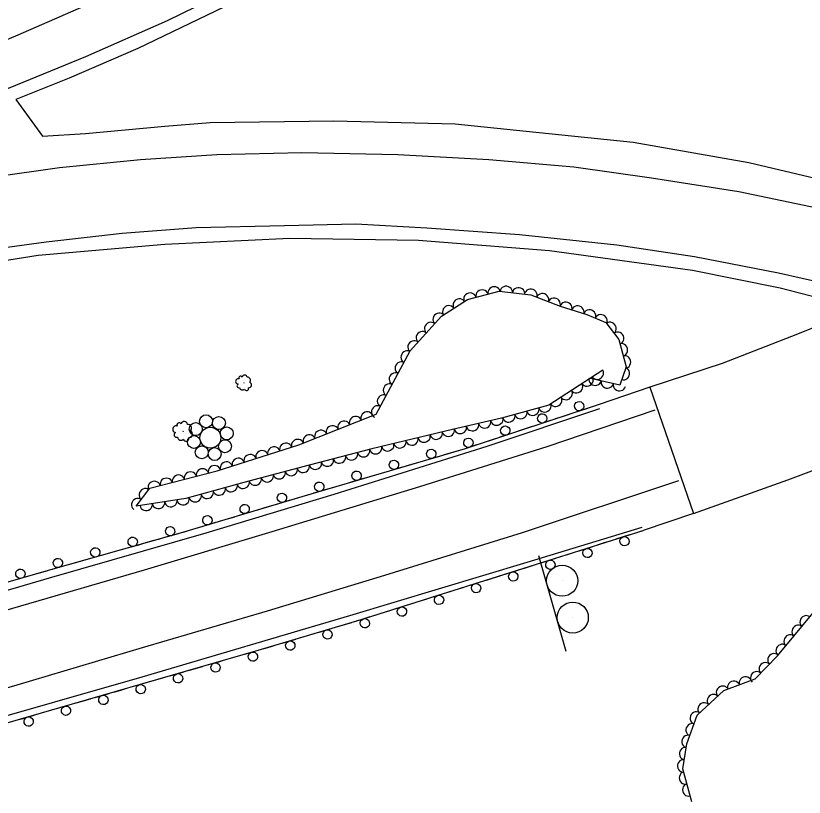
# Model space of a CAD drawing. Extents: x 1722896 to 1754269, y 648279 to 666297.
# Drawn here: x 1753044.5 to 1753297.8, y 653353.8 to 653605.1 of the extents above; entities that cross this region are included whole.
import ezdxf

# ---------------------------------------------------------------- set-up
doc = ezdxf.new("R2010")
doc.units = 0
for name, color, linetype in [('DESIGN - CENTERLINE - Proposed', 7, 'Continuous'), ('DESIGN - PUBLIC HEARING - Shapes', 7, 'Continuous'), ('DESIGN - SCRATCH - User 1', 7, 'Continuous'), ('SURVEY - CENTERLINE - Preliminary Text', 7, 'Continuous'), ('SURVEY - DTM - Breaklines', 7, 'Continuous'), ('SURVEY - VEGETATION - Features with Text', 7, 'Continuous')]:
    doc.layers.add(name, color=color, linetype=linetype)

msp = doc.modelspace()

# ---------------------------------------------------------------- linework, layer by layer
at = {"layer": 'DESIGN - CENTERLINE - Proposed'}
for points in [[(1753499.68, 653614.58), (1753473.41, 653595.32), (1753442, 653574.54), (1753414.19, 653557.52), (1753377.31, 653538.01), (1753334.62, 653518.44), (1753295.67, 653502.71), (1753271.46, 653493.27), (1753248.18, 653485.67), (1753262.25, 653445.04), (1753292.56, 653455.83), (1753314.29, 653464.06), (1753341.42, 653474.53), (1753360.36, 653482.84), (1753375.78, 653489.73), (1753404.07, 653503.71), (1753433.9, 653519.57), (1753455.41, 653532.19), (1753477.76, 653546.49), (1753501.86, 653562.97), (1753520.11, 653576.78), (1753552.9, 653602.91), (1753576.66, 653624.29)], [(1753248.18, 653485.67), (1753231.9, 653480.1)], [(1753262.25, 653445.04), (1753246.06, 653439.62)]]:
    msp.add_lwpolyline(points, dxfattribs=at)
at = {"layer": 'DESIGN - PUBLIC HEARING - Shapes'}
for p, q in [((1753221.39, 653400.75), (1753212.59, 653431.5)), ((1753220.1, 653423.43), (1753220.1, 653423.43)), ((1753223.49, 653411.58), (1753223.49, 653411.58))]:
    msp.add_line(p, q, dxfattribs=at)
for centre in [(1753220.06, 653423.45), (1753223.46, 653411.6)]:
    msp.add_circle(centre, 5, dxfattribs=at)
at = {"layer": 'DESIGN - SCRATCH - User 1'}
for points in [[(1753231.9, 653480.1), (1753188.85, 653465.85), (1753137.51, 653450.77), (1753098.06, 653438.93), (1753056.47, 653427.14), (1753004.72, 653412.22), (1752963.59, 653400.71)], [(1753228.15, 653478.86), (1753223.79, 653477.42)], [(1753231.9, 653480.1), (1753229.67, 653479.36)], [(1753222.27, 653476.91), (1753220.04, 653476.17)], [(1753216.29, 653474.93), (1753211.92, 653473.49)], [(1753220.04, 653476.17), (1753217.81, 653475.44)], [(1753208.17, 653472.24), (1753205.94, 653471.51)], [(1753210.4, 653472.98), (1753208.17, 653472.24)], [(1753198.54, 653469.06), (1753196.3, 653468.32)], [(1753204.42, 653471), (1753200.05, 653469.56)], [(1753192.55, 653467.08), (1753188.85, 653465.85), (1753188.18, 653465.65)], [(1753196.3, 653468.32), (1753194.07, 653467.58)], [(1753184.39, 653464.54), (1753182.14, 653463.88)], [(1753186.65, 653465.2), (1753184.39, 653464.54)], [(1753174.65, 653461.68), (1753172.4, 653461.02)], [(1753180.6, 653463.43), (1753176.19, 653462.13)], [(1753168.61, 653459.9), (1753164.19, 653458.61)], [(1753172.4, 653461.02), (1753170.14, 653460.35)], [(1753156.61, 653456.38), (1753152.2, 653455.09)], [(1753160.4, 653457.49), (1753158.15, 653456.83)], [(1753162.66, 653458.16), (1753160.4, 653457.49)], [(1753148.41, 653453.97), (1753146.16, 653453.31)], [(1753150.67, 653454.64), (1753148.41, 653453.97)], [(1753138.67, 653451.11), (1753137.51, 653450.77), (1753136.42, 653450.44)], [(1753144.62, 653452.86), (1753140.21, 653451.56)], [(1753132.64, 653449.31), (1753128.23, 653447.99)], [(1753136.42, 653450.44), (1753134.17, 653449.77)], [(1753124.45, 653446.85), (1753122.2, 653446.18)], [(1753126.7, 653447.53), (1753124.45, 653446.85)], [(1753114.73, 653443.93), (1753112.47, 653443.26)], [(1753120.66, 653445.71), (1753116.26, 653444.39)], [(1753108.69, 653442.12), (1753104.29, 653440.8)], [(1753112.47, 653443.26), (1753110.22, 653442.58)], [(1753008, 653363.31), (1753013.42, 653367.44), (1753023.84, 653371.84), (1753040.26, 653377.3), (1753058.66, 653382.66), (1753085.33, 653390.36), (1753122.39, 653401.08), (1753155.2, 653410.88), (1753215.61, 653429.94), (1753246.06, 653439.62)], [(1753096.71, 653438.55), (1753092.29, 653437.29)], [(1753100.5, 653439.66), (1753098.25, 653438.99)], [(1753102.75, 653440.34), (1753100.5, 653439.66)], [(1753237.46, 653436.89), (1753241.85, 653438.28)], [(1753243.37, 653438.77), (1753245.61, 653439.48)], [(1753245.61, 653439.48), (1753246.06, 653439.62)], [(1753088.49, 653436.22), (1753086.23, 653435.58)], [(1753090.75, 653436.86), (1753088.49, 653436.22)], [(1753233.7, 653435.69), (1753235.94, 653436.4)], [(1753078.72, 653433.45), (1753076.46, 653432.81)], [(1753084.69, 653435.14), (1753080.26, 653433.89)], [(1753225.55, 653433.1), (1753229.93, 653434.49)], [(1753231.46, 653434.98), (1753233.7, 653435.69)], [(1753072.66, 653431.73), (1753068.23, 653430.48)], [(1753076.46, 653432.81), (1753074.2, 653432.17)], [(1753213.64, 653429.31), (1753215.61, 653429.94), (1753218.02, 653430.7)], [(1753219.55, 653431.19), (1753221.79, 653431.9)], [(1753221.79, 653431.9), (1753224.03, 653432.61)], [(1753060.63, 653428.33), (1753056.47, 653427.14), (1753056.21, 653427.07)], [(1753064.43, 653429.4), (1753062.17, 653428.76)], [(1753066.69, 653430.04), (1753064.43, 653429.4)], [(1753207.63, 653427.42), (1753209.87, 653428.12)], [(1753209.87, 653428.12), (1753212.11, 653428.83)], [(1753052.41, 653425.97), (1753050.15, 653425.32)], [(1753054.67, 653426.63), (1753052.41, 653425.97)], [(1753201.72, 653425.55), (1753206.1, 653426.94)], [(1753048.62, 653424.88), (1753044.2, 653423.61)], [(1753189.79, 653421.79), (1753194.18, 653423.18)], [(1753195.71, 653423.66), (1753197.95, 653424.36)], [(1753197.95, 653424.36), (1753200.19, 653425.07)], [(1753183.79, 653419.9), (1753186.03, 653420.6)], [(1753186.03, 653420.6), (1753188.27, 653421.31)], [(1753177.87, 653418.03), (1753182.26, 653419.42)], [(1753165.95, 653414.27), (1753170.34, 653415.66)], [(1753171.87, 653416.14), (1753174.11, 653416.84)], [(1753174.11, 653416.84), (1753176.35, 653417.55)], [(1753159.95, 653412.38), (1753162.19, 653413.08)], [(1753162.19, 653413.08), (1753164.43, 653413.79)], [(1753154.03, 653410.53), (1753155.2, 653410.88), (1753158.42, 653411.9)], [(1753142.05, 653406.95), (1753146.46, 653408.27)], [(1753147.99, 653408.73), (1753150.24, 653409.4)], [(1753150.24, 653409.4), (1753152.49, 653410.07)], [(1753136.01, 653405.15), (1753138.26, 653405.82)], [(1753138.26, 653405.82), (1753140.52, 653406.5)], [(1753126.29, 653402.25), (1753128.54, 653402.92)], [(1753130.07, 653403.38), (1753134.48, 653404.69)], [(1753118.08, 653399.84), (1753122.39, 653401.08), (1753122.5, 653401.12)], [(1753124.04, 653401.57), (1753126.29, 653402.25)], [(1753112.03, 653398.08), (1753114.29, 653398.74)], [(1753114.29, 653398.74), (1753116.55, 653399.39)], [(1753100.03, 653394.61), (1753102.28, 653395.26)], [(1753102.28, 653395.26), (1753104.54, 653395.92)], [(1753106.08, 653396.36), (1753110.5, 653397.64)], [(1753094.07, 653392.89), (1753098.49, 653394.16)], [(1753082.06, 653389.41), (1753085.33, 653390.36), (1753086.48, 653390.69)], [(1753088.02, 653391.13), (1753090.28, 653391.79)], [(1753090.28, 653391.79), (1753092.53, 653392.44)], [(1753076.01, 653387.67), (1753078.27, 653388.32)], [(1753078.27, 653388.32), (1753080.52, 653388.97)], [(1753066.26, 653384.85), (1753068.51, 653385.5)], [(1753070.05, 653385.95), (1753074.47, 653387.22)], [(1753058.04, 653382.48), (1753058.66, 653382.66), (1753062.46, 653383.76)], [(1753064, 653384.2), (1753066.26, 653384.85)], [(1753046.04, 653378.98), (1753050.46, 653380.27)], [(1753051.99, 653380.72), (1753054.25, 653381.38)], [(1753054.25, 653381.38), (1753056.51, 653382.03)]]:
    msp.add_lwpolyline(points, dxfattribs=at)
for centre, start, end in [((1753225.52, 653479.57), 41.5798, 41.57), ((1753213.65, 653475.64), 41.5798, 41.57), ((1753201.79, 653471.71), 41.5798, 41.57), ((1753189.92, 653467.78), 41.5798, 41.57), ((1753177.99, 653464.22), 39.6265, 39.6166), ((1753166, 653460.7), 39.6265, 39.6166), ((1753154.01, 653457.18), 39.6265, 39.6166), ((1753142.01, 653453.66), 39.6265, 39.6166), ((1753130.02, 653450.09), 39.9694, 39.9596), ((1753118.05, 653446.5), 39.9694, 39.9596), ((1753106.08, 653442.9), 39.9694, 39.9596), ((1753094.11, 653439.37), 39.0807, 39.0709), ((1753082.09, 653435.96), 39.0807, 39.0709), ((1753240.09, 653436.15), 220.9054, 220.8955), ((1753070.06, 653432.55), 39.0807, 39.0709), ((1753228.18, 653432.36), 220.9054, 220.8955), ((1753058.03, 653429.15), 39.0807, 39.0709), ((1753216.26, 653428.57), 220.9054, 220.8955), ((1753046.01, 653425.69), 39.3445, 39.3347), ((1753204.34, 653424.81), 220.7675, 220.7576), ((1753192.42, 653421.05), 220.7675, 220.7576), ((1753180.5, 653417.29), 220.7675, 220.7576), ((1753168.58, 653413.53), 220.7675, 220.7576), ((1753156.66, 653409.77), 220.7675, 220.7576), ((1753144.66, 653406.17), 219.889, 219.8792), ((1753132.68, 653402.59), 219.889, 219.8792), ((1753120.69, 653399.03), 219.4028, 219.393), ((1753108.68, 653395.55), 219.4028, 219.393), ((1753096.67, 653392.08), 219.4028, 219.393), ((1753084.67, 653388.6), 219.3587, 219.3488), ((1753072.66, 653385.14), 219.3587, 219.3488), ((1753060.65, 653381.67), 219.3587, 219.3488), ((1753048.65, 653378.18), 219.494, 219.4842)]:
    msp.add_arc(centre, 1.5, start, end, dxfattribs=at)
at = {"layer": 'SURVEY - CENTERLINE - Preliminary Text'}
for points in [[(1752918.41, 653547.92), (1752958.46, 653563.56), (1753004.48, 653581.64), (1753045.32, 653598.88), (1753079.85, 653614.17), (1753116.9, 653632.45), (1753151.8, 653650.82), (1753183.79, 653669.36), (1753217.1, 653690.62), (1753252.34, 653715.57), (1753287.08, 653743), (1753325.17, 653776.39), (1753355.31, 653805.37), (1753382.08, 653833.88), (1753411.42, 653868.19), (1753437.93, 653903.19), (1753463.52, 653941.2)], [(1752921.9, 653535.19), (1752954.25, 653547.52), (1752994.51, 653562.99), (1753033.16, 653578.12), (1753067.02, 653592), (1753093.25, 653603.56), (1753116.3, 653614.85), (1753143.05, 653628.56), (1753170.06, 653643.46), (1753191.4, 653655.9), (1753214.68, 653670.29), (1753239.15, 653687.02), (1753264.79, 653706.03), (1753293.19, 653728.08), (1753321.22, 653751.99), (1753348.89, 653777.43), (1753377.96, 653807.09), (1753403.08, 653834.81), (1753431.09, 653868.14), (1753449.22, 653891.7), (1753463.63, 653911.61)], [(1753114.25, 653609.26), (1753083.69, 653594.58), (1753061.66, 653585.04), (1753044.57, 653578.11), (1753053.13, 653566.35), (1753066.93, 653567.18), (1753092.36, 653569.53), (1753106.97, 653570.76), (1753146.68, 653571.26), (1753185.68, 653570.28), (1753208.54, 653567.98), (1753242.85, 653564.47), (1753280.04, 653557.91), (1753332.23, 653545.55), (1753344.72, 653541.27), (1753367.78, 653533.35)], [(1752923.58, 653529.3), (1752943.66, 653534.57), (1752966.27, 653540.12), (1752983.2, 653543.81), (1752999.96, 653547.23), (1753018.84, 653550.73), (1753038.13, 653553.43), (1753058.58, 653556.33), (1753084.6, 653558.89), (1753109.12, 653560.47), (1753136.37, 653561.05), (1753167.23, 653560.41), (1753196.53, 653558.81), (1753223.76, 653556.47), (1753248.8, 653552.94), (1753276.78, 653548.52), (1753304.49, 653542.73), (1753334.88, 653535.35), (1753357.56, 653528.7)], [(1752928.94, 653506.75), (1752949.87, 653512.23), (1752967.67, 653516.77), (1752987.63, 653521.3), (1753010.46, 653525.9), (1753029.14, 653528.96), (1753054.25, 653532.39), (1753078.71, 653535.15), (1753102.5, 653536.94), (1753130.8, 653537.66), (1753153.76, 653538.18), (1753176.59, 653536.93), (1753206.34, 653534.72), (1753237.65, 653531.4), (1753262.53, 653527.67), (1753289.51, 653522.38), (1753312.41, 653517.33), (1753324.24, 653513.98)], [(1753316.25, 653510.75), (1753290.12, 653517.48), (1753261.97, 653523.15), (1753215.95, 653529.5), (1753173.87, 653532.83), (1753132.54, 653533.5), (1753092.36, 653531.52), (1753051.67, 653528.01), (1753011.86, 653521.7), (1752977.17, 653514.13), (1752930.6, 653502.46)], [(1752964.46, 653398.17), (1753000.85, 653408.45), (1753055.36, 653424.42), (1753105.63, 653438.8), (1753146.85, 653451.26), (1753195.99, 653466.68), (1753232.15, 653478.81)], [(1752966.08, 653392.03), (1753001.86, 653402.5), (1753046.18, 653415.39), (1753085.87, 653426.99), (1753126.92, 653439.32), (1753174.31, 653453.78), (1753215.27, 653466.64), (1753249.89, 653478.43)], [(1752972.64, 653369.09), (1753006.14, 653378.75), (1753044.94, 653390), (1753085.18, 653402.02), (1753125.34, 653413.78), (1753163.05, 653425.25), (1753207.26, 653438.92), (1753257.53, 653455.64)], [(1752973.96, 653360.98), (1753000.27, 653368.35), (1753028.18, 653376.27), (1753085.13, 653392.55), (1753151.84, 653412.24), (1753208.86, 653429.45), (1753245.75, 653440.68)]]:
    msp.add_lwpolyline(points, dxfattribs=at)
at = {"layer": 'SURVEY - DTM - Breaklines'}
for centre, radius in [((1753105.64, 653474.7), 2.08), ((1753102.32, 653472.18), 2.08), ((1753109.76, 653474.13), 2.08), ((1753107.03, 653469.43), 3.36), ((1753112.28, 653470.81), 2.08), ((1753101.75, 653468.05), 2.08), ((1753111.72, 653466.68), 2.08), ((1753104.27, 653464.73), 2.08), ((1753108.4, 653464.16), 2.08)]:
    msp.add_circle(centre, radius, dxfattribs=at)
at = {"layer": 'SURVEY - VEGETATION - Features with Text'}
for points in [[(1753233.09, 653491.18), (1753215.73, 653479.88), (1753200.55, 653475.65), (1753184.81, 653472.02), (1753158.9, 653465.8), (1753138.76, 653460.61), (1753117.79, 653455.05), (1753099.2, 653449.84), (1753083.17, 653447.39), (1753087.61, 653453.16), (1753109.17, 653458.81), (1753135.49, 653467.14), (1753160.28, 653476.99), (1753171.24, 653497.38), (1753181.29, 653508.49), (1753189.65, 653513.86), (1753199.78, 653516.49), (1753209.99, 653515.32), (1753219.42, 653511.68), (1753227.93, 653509.05), (1753234.07, 653506.47), (1753238.3, 653501.04), (1753240.6, 653492.21), (1753238.57, 653486.33), (1753229.19, 653488.43)], [(1753261.68, 653352.34), (1753258.79, 653362.93), (1753260.1, 653371.07), (1753263.4, 653380.26), (1753272.04, 653388.11), (1753282.08, 653391.87), (1753289.22, 653399.31), (1753294.52, 653405.68), (1753300.75, 653413.1)]]:
    msp.add_lwpolyline(points, dxfattribs=at)
for centre, radius in [((1753117.81, 653487.05), 0.0292), ((1753098.27, 653471.48), 0.037)]:
    msp.add_circle(centre, radius, dxfattribs=at)
for centre, radius, start, end in [((1753116.74, 653488.6), 0.574, 32.0228, 210.7684), ((1753118.04, 653488.71), 0.837, 9.9066, 166.6956), ((1753115.99, 653487.51), 0.835, 72.0435, 265.4632), ((1753116.19, 653486.1), 0.635, 114.6621, 291.9813), ((1753118.97, 653487.91), 0.953, 318.9594, 96.4836), ((1753119.3, 653486.42), 0.947, 269.8552, 65.6937), ((1753117.31, 653485.67), 0.9, 189.9492, 316.7949), ((1753118.62, 653485.29), 0.698, 200.1081, 15.1084), ((1753096.99, 653473.49), 0.728, 29.7409, 208.4866), ((1753098.64, 653473.57), 1.06, 7.6248, 164.4137), ((1753095.98, 653472.15), 1.06, 69.7616, 263.1813), ((1753099.78, 653472.51), 1.21, 316.6775, 94.2018), ((1753100.12, 653470.6), 1.2, 267.5734, 63.4118), ((1753096.16, 653470.36), 0.806, 112.3803, 289.6994), ((1753097.57, 653469.75), 1.14, 187.6673, 314.513), ((1753099.21, 653469.21), 0.886, 197.8263, 12.8265)]:
    msp.add_arc(centre, radius, start, end, dxfattribs=at)
for centre, major_axis in [((1753194.29, 653515.06), (1.94, 0.5)), ((1753198.16, 653516.07), (1.94, 0.5)), ((1753202.09, 653516.22), (1.99, -0.23)), ((1753206.07, 653515.77), (1.99, -0.23)), ((1753210.04, 653515.3), (1.87, -0.72)), ((1753186.95, 653512.13), (1.68, 1.08)), ((1753190.42, 653514.06), (1.94, 0.5)), ((1753213.77, 653513.86), (1.87, -0.72)), ((1753217.5, 653512.42), (1.87, -0.72)), ((1753183.59, 653509.97), (1.68, 1.08)), ((1753221.28, 653511.11), (1.91, -0.59)), ((1753225.1, 653509.93), (1.91, -0.59)), ((1753180.44, 653507.55), (1.34, 1.48)), ((1753228.89, 653508.65), (1.84, -0.77)), ((1753232.58, 653507.1), (1.84, -0.77)), ((1753177.75, 653504.59), (1.34, 1.48)), ((1753235.53, 653504.6), (1.23, -1.58)), ((1753175.07, 653501.62), (1.34, 1.48)), ((1753237.99, 653501.44), (1.23, -1.58)), ((1753172.39, 653498.65), (1.34, 1.48)), ((1753239.18, 653497.66), (0.5, -1.94)), ((1753170.16, 653495.37), (0.95, 1.76)), ((1753168.26, 653491.84), (0.95, 1.76)), ((1753240.19, 653493.79), (0.5, -1.94)), ((1753239.83, 653489.97), (-0.65, -1.89)), ((1753166.37, 653488.32), (0.95, 1.76)), ((1753228.06, 653487.91), (-1.68, -1.09)), ((1753231.41, 653490.09), (-1.68, -1.09)), ((1753164.48, 653484.8), (0.95, 1.76)), ((1753224.71, 653485.73), (-1.68, -1.09)), ((1753230.63, 653488.11), (-1.95, 0.44)), ((1753234.53, 653487.23), (-1.95, 0.44)), ((1753238.43, 653486.36), (-1.95, 0.44)), ((1753221.36, 653483.54), (-1.68, -1.09)), ((1753162.58, 653481.27), (0.95, 1.76)), ((1753218.01, 653481.36), (-1.68, -1.09)), ((1753160.69, 653477.75), (0.95, 1.76)), ((1753210.64, 653478.46), (-1.93, -0.54)), ((1753214.49, 653479.53), (-1.93, -0.54)), ((1753153.65, 653474.35), (1.86, 0.74)), ((1753157.37, 653475.83), (1.86, 0.74)), ((1753202.93, 653476.31), (-1.93, -0.54)), ((1753206.79, 653477.39), (-1.93, -0.54)), ((1753149.93, 653472.88), (1.86, 0.74)), ((1753191.27, 653473.51), (-1.95, -0.45)), ((1753195.17, 653474.41), (-1.95, -0.45)), ((1753199.06, 653475.31), (-1.95, -0.45)), ((1753142.5, 653469.92), (1.86, 0.74)), ((1753146.21, 653471.4), (1.86, 0.74)), ((1753179.59, 653470.77), (-1.94, -0.47)), ((1753183.48, 653471.7), (-1.94, -0.47)), ((1753187.37, 653472.61), (-1.95, -0.45)), ((1753135.05, 653467), (1.91, 0.6)), ((1753138.78, 653468.44), (1.86, 0.74)), ((1753171.81, 653468.9), (-1.94, -0.47)), ((1753175.7, 653469.83), (-1.94, -0.47)), ((1753127.42, 653464.59), (1.91, 0.6)), ((1753131.24, 653465.79), (1.91, 0.6)), ((1753160.14, 653466.1), (-1.94, -0.47)), ((1753164.03, 653467.03), (-1.94, -0.47)), ((1753167.92, 653467.97), (-1.94, -0.47)), ((1753119.8, 653462.17), (1.91, 0.6)), ((1753123.61, 653463.38), (1.91, 0.6)), ((1753148.51, 653463.12), (-1.94, -0.5)), ((1753152.39, 653464.12), (-1.94, -0.5)), ((1753156.26, 653465.12), (-1.94, -0.5)), ((1753112.17, 653459.76), (1.91, 0.6)), ((1753115.98, 653460.97), (1.91, 0.6)), ((1753140.77, 653461.13), (-1.94, -0.5)), ((1753144.64, 653462.12), (-1.94, -0.5)), ((1753100.6, 653456.57), (1.93, 0.51)), ((1753104.47, 653457.58), (1.93, 0.51)), ((1753108.34, 653458.6), (1.93, 0.51)), ((1753129.16, 653458.06), (-1.93, -0.51)), ((1753133.03, 653459.09), (-1.93, -0.51)), ((1753136.9, 653460.11), (-1.93, -0.51)), ((1753092.87, 653454.53), (1.93, 0.51)), ((1753096.74, 653455.55), (1.93, 0.51)), ((1753121.43, 653456.01), (-1.93, -0.51)), ((1753125.3, 653457.04), (-1.93, -0.51)), ((1753089, 653453.52), (1.93, 0.51)), ((1753113.71, 653453.91), (-1.93, -0.54)), ((1753117.57, 653454.98), (-1.93, -0.54)), ((1753086.05, 653451.12), (1.22, 1.58)), ((1753102.16, 653450.67), (-1.93, -0.54)), ((1753106.01, 653451.75), (-1.93, -0.54)), ((1753109.86, 653452.83), (-1.93, -0.54)), ((1753083.61, 653447.95), (1.22, 1.58)), ((1753090.37, 653448.49), (-1.98, -0.3)), ((1753094.33, 653449.1), (-1.98, -0.3)), ((1753098.28, 653449.7), (-1.98, -0.3)), ((1753086.42, 653447.88), (-1.98, -0.3)), ((1753298.37, 653410.28), (1.29, 1.53)), ((1753295.8, 653407.21), (1.29, 1.53)), ((1753293.24, 653404.14), (1.28, 1.54)), ((1753290.68, 653401.07), (1.28, 1.54)), ((1753288.03, 653398.07), (1.39, 1.44)), ((1753285.26, 653395.19), (1.39, 1.44)), ((1753278.89, 653390.68), (1.87, 0.7)), ((1753282.49, 653392.3), (1.39, 1.44)), ((1753275.14, 653389.27), (1.87, 0.7)), ((1753271.53, 653387.65), (1.48, 1.35)), ((1753268.57, 653384.96), (1.48, 1.35)), ((1753265.61, 653382.27), (1.48, 1.35)), ((1753263.06, 653379.31), (0.68, 1.88)), ((1753261.71, 653375.54), (0.68, 1.88)), ((1753260.36, 653371.78), (0.68, 1.88)), ((1753259.59, 653367.86), (0.32, 1.97)), ((1753258.95, 653363.92), (0.32, 1.97)), ((1753259.58, 653360.03), (-0.53, 1.93)), ((1753260.63, 653356.18), (-0.53, 1.93))]:
    msp.add_ellipse(centre, major_axis=major_axis, ratio=0.940188, start_param=0, end_param=3.141593, dxfattribs=at)

doc.saveas('drawing.dxf')
